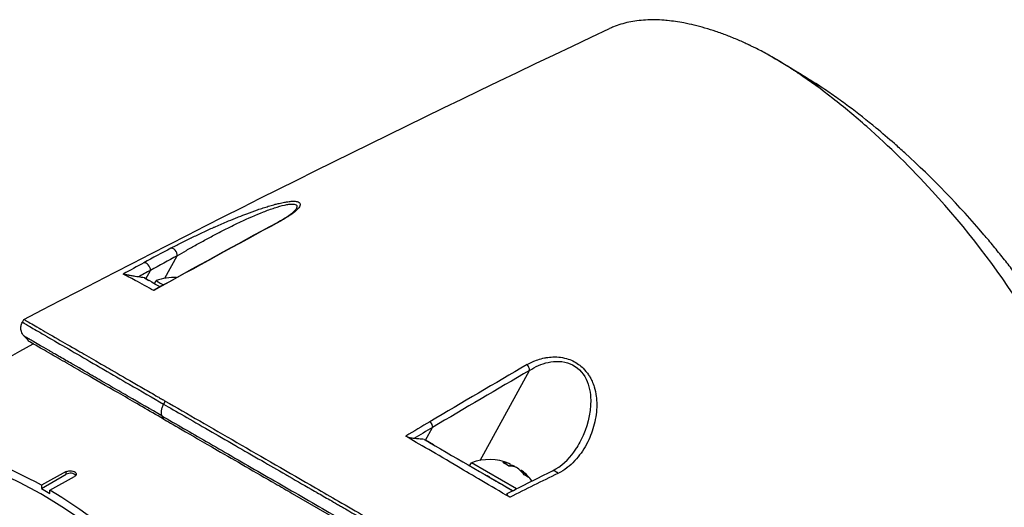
# Model space of a CAD drawing. Header units: millimetres. Extents: x 0 to 4378, y 0 to 2376.
# Tile 320 of 324: x 2589 to 2673, y 1942 to 1984. Entities that reach past the tile are written whole.
import ezdxf

# ---------------------------------------------------------------- set-up
doc = ezdxf.new("R2010")
doc.units = ezdxf.units.MM
doc.header["$LTSCALE"] = 0.2
doc.layers.add('01_Object Line', color=4, linetype='Continuous')

# ---------------------------------------------------------------- blocks, each defined once
blk = doc.blocks.new('A$C7c2cc22e_1')
for p, q in [((102.235, 933.529), (102.235, 933.529)), ((91.054, 927.633), (92.104, 929.544)), ((89.428, 927.594), (89.821, 928.309)), ((89.3, 927.669), (89.69, 927.443)), ((90.157, 927.176), (90.306, 927.434)), ((90.174, 926.626), (90.174, 926.626)), ((90.65, 926.889), (90.65, 926.889)), ((78.909, 923.898), (79.039, 924.124)), ((78.905, 923.9), (78.905, 923.9)), ((80.008, 922.151), (80.009, 922.151)), ((117.924, 912.119), (122.132, 919.782)), ((125.691, 920.304), (125.69, 920.304)), ((91.08, 917.172), (90.933, 916.919)), ((113.263, 913.833), (113.858, 914.917)), ((113.139, 913.904), (113.263, 913.833)), ((113.947, 913.437), (113.263, 913.833)), ((117.026, 911.662), (117.176, 911.921)), ((121.026, 909.698), (117.176, 911.921)), ((120.409, 911.632), (120.512, 911.809)), ((120.857, 911.57), (120.874, 911.6)), ((82.646, 911.156), (80.525, 909.994)), ((80.525, 909.712), (82.646, 910.937)), ((81.232, 909.586), (83.353, 910.748)), ((82.646, 910.937), (82.646, 911.156)), ((120.705, 909.537), (118.107, 911.037)), ((118.714, 910.685), (118.715, 910.686)), ((118.714, 910.685), (118.714, 910.685)), ((121.351, 911.242), (121.387, 911.304)), ((124.101, 911.241), (124.101, 911.241)), ((80.525, 909.994), (80.525, 909.712)), ((80.525, 909.712), (81.232, 909.304)), ((81.232, 909.304), (81.232, 909.586))]:
    blk.add_line(p, q)
for centre, start, end in [((91.834, 923.181), 87.31196, 109.76118), ((91.834, 923.181), 86.57303, 86.57396), ((118.704, 907.668), 67.98555, 109.76073), ((118.704, 907.668), 36.52422, 52.01445)]:
    blk.add_arc(centre, 4.52, start, end)
for centre, major_axis, ratio, start_param, end_param in [((133.08, 906.746), (-1.496, 41.655), 0.767694, 5.786682, 5.852422), ((66.368, 163.644), (435.313, 800.982), 0.572302, 0.719728, 0.72334), ((91.744, 929.737), (-0.237, 0.44), 0.615624, 3.963437, 6.144097), ((72.344, 153.682), (434.089, 810.828), 0.577163, 0.716886, 0.720464), ((65.959, 147.163), (444.564, 818.233), 0.57237, 0.723269, 0.725998), ((72.036, 140.179), (441.655, 824.96), 0.577163, 0.720458, 0.722055), ((89.461, 928.501), (-0.239, 0.439), 0.6137, 3.961397, 6.133418), ((93.294, 925.709), (-2.988, 1.725), 0.000011, 6.283177, 6.938609), ((93.144, 925.449), (2.988, -1.725), 0.000011, 3.723713, 3.723726), ((93.294, 925.709), (2.988, -1.725), 0.000011, 3.813039, 3.813052), ((132.997, -284.581), (678.522, 1280.583), 0.58036, 0.750947, 0.759176), ((127.981, -285.399), (685.926, 1281.23), 0.577163, 0.753645, 0.761848), ((80.525, 877.379), (19.5, -33.775), 0.57735, 0, 3.141593), ((77.343, 875.542), (19.5, -33.775), 0.57735, 0, 3.141593), ((132.983, -290.741), (682.157, 1287.152), 0.580301, 0.759225, 0.761263), ((128.043, -291.078), (689.171, 1287.289), 0.577163, 0.761844, 0.763406), ((118.575, 910.767), (-32.305, 18.651), 0.000022, 1.401729, 1.636771), ((76.282, 874.929), (19.5, -33.775), 0.57735, 6.276472, 9.431491), ((118.448, 907.816), (2.252, 3.901), 0.57735, 0.080554, 0.3277), ((117.979, 908.086), (2.14, 3.707), 0.816497, 6.1984, 6.367971), ((118.96, 907.52), (2.252, 3.901), 0.57735, 0.080554, 0.3277), ((118.523, 907.772), (2.252, 3.901), 0.816497, 0.080554, 0.114044), ((118.885, 907.563), (2.252, 3.901), 0.816497, 0.080554, 0.195507), ((118.448, 907.816), (2.252, 3.901), 0.57735, 6.169141, 6.202632), ((118.523, 907.772), (2.252, 3.901), 0.816497, 5.955485, 6.202632), ((111.779, 895.424), (17.875, -30.96), 0.57735, 1.774055, 1.774076), ((83, 910.733), (0.5, 0), 0.57735, 0.381749, 2.356194), ((120.013, 909.935), (-2.208, 1.275), 0.000022, 5.341257, 5.447657), ((120.013, 909.935), (-2.208, 1.275), 0.000022, 0.859657, 1.889101), ((83.013, 137.172), (-485.437, -793.309), 0.582463, 3.889647, 3.895732), ((118.885, 907.563), (2.252, 3.901), 0.816497, 5.955485, 6.202632), ((119.729, 907.076), (2.14, 3.707), 0.57735, 6.1984, 6.367971)]:
    blk.add_ellipse(centre, major_axis=major_axis, ratio=ratio, start_param=start_param, end_param=end_param)
for points, knots in [([(140.834, 947.514), (140.532, 947.657), (140.234, 947.792), (139.939, 947.919), (139.611, 948.06), (139.287, 948.192), (138.966, 948.315), (138.645, 948.439), (138.328, 948.553), (138.014, 948.659), (137.7, 948.765), (137.389, 948.863), (137.083, 948.952), (136.469, 949.131), (135.871, 949.276), (135.289, 949.386), (134.806, 949.478), (134.334, 949.546), (133.874, 949.591), (133.782, 949.6), (133.69, 949.607), (133.599, 949.614), (133.053, 949.656), (132.529, 949.663), (132.027, 949.636), (131.523, 949.608), (131.041, 949.546), (130.583, 949.449), (130.125, 949.352), (129.69, 949.22), (129.28, 949.052), (129.167, 949.007), (129.057, 948.958), (128.949, 948.907)], [0, 0, 0, 0, 0.0296065, 0.0296065, 0.0296065, 0.0625552, 0.0625552, 0.0625552, 0.0956223, 0.0956223, 0.0956223, 0.1287583, 0.1287583, 0.1287583, 0.1950345, 0.1950345, 0.1950345, 0.25, 0.25, 0.25, 0.2609996, 0.2609996, 0.2609996, 0.3271356, 0.3271356, 0.3271356, 0.3936018, 0.3936018, 0.3936018, 0.4600955, 0.4600955, 0.4600955, 0.4782522, 0.4782522, 0.4782522, 0.4782522]), ([(145.074, 945.075), (145.055, 945.088), (145.032, 945.103), (144.984, 945.135), (144.961, 945.151), (144.894, 945.196), (144.849, 945.225), (144.713, 945.315), (144.623, 945.374), (144.354, 945.549), (144.174, 945.663), (143.637, 945.999), (143.281, 946.214), (142.572, 946.622), (142.22, 946.815), (141.697, 947.088), (141.523, 947.177), (141.264, 947.306), (141.177, 947.349), (141.048, 947.412), (141.005, 947.432), (140.941, 947.463), (140.919, 947.474), (140.873, 947.496), (140.851, 947.506), (140.834, 947.514)], [0.000006, 0.000006, 0.000006, 0.000006, 0.0077656, 0.0077656, 0.0144608, 0.0144608, 0.0278513, 0.0278513, 0.0546324, 0.0546324, 0.1081958, 0.1081958, 0.2151263, 0.2151263, 0.321952, 0.321952, 0.3753541, 0.3753541, 0.4020519, 0.4020519, 0.4154008, 0.4154008, 0.4220656, 0.4220656, 0.4297877, 0.4297877, 0.4297877, 0.4297877]), ([(170.48, 900.155), (170.481, 900.158), (170.482, 900.161), (170.535, 900.286), (170.584, 900.41), (170.678, 900.663), (170.727, 900.803), (170.837, 901.134), (170.898, 901.336), (170.972, 901.609), (170.99, 901.68), (171.073, 902.012), (171.132, 902.288), (171.263, 903.024), (171.322, 903.497), (171.517, 906.142), (171.274, 909.07), (169.968, 913.168), (169.903, 913.369), (169.762, 913.784), (169.69, 913.992), (169.545, 914.398), (169.471, 914.599), (169.093, 915.606), (168.759, 916.421), (168.209, 917.665), (168.017, 918.084), (167.006, 920.21), (166.065, 921.948), (164.748, 924.124), (164.481, 924.554), (161.975, 928.485), (159.339, 931.903), (154.657, 937.025), (152.778, 938.872), (149.903, 941.41), (148.94, 942.212), (147.015, 943.716), (146.037, 944.429), (145.074, 945.075)], [0.717541, 0.717541, 0.717541, 0.717541, 0.718212, 0.718212, 0.74576, 0.74576, 0.776284, 0.776284, 0.820204, 0.820204, 0.834927, 0.834927, 0.896521, 0.896521, 0.995652, 0.995652, 1.428405, 1.428405, 1.450296, 1.450296, 1.471663, 1.471663, 1.492327, 1.492327, 1.574835, 1.574835, 1.616316, 1.616316, 1.784634, 1.784634, 1.826029, 1.826029, 2.164003, 2.164003, 2.373598, 2.373598, 2.479923, 2.479923, 2.586935, 2.586935, 2.586935, 2.586935]), ([(171.447, 910.797), (171.446, 910.93), (171.441, 911.064), (171.426, 911.367), (171.414, 911.537), (171.391, 911.792), (171.382, 911.88), (171.324, 912.395), (171.252, 912.838), (171.111, 913.533), (171.055, 913.785), (170.922, 914.317), (170.846, 914.595), (170.676, 915.166), (170.582, 915.461), (170.374, 916.065), (170.261, 916.372), (170.022, 916.989), (169.895, 917.3), (169.212, 918.898), (168.545, 920.231), (167.588, 921.924), (167.398, 922.252), (166.793, 923.266), (166.36, 923.957), (165.444, 925.351), (164.961, 926.054), (164.209, 927.103), (163.955, 927.449), (163.439, 928.139), (163.178, 928.482), (162.649, 929.163), (162.378, 929.506), (161.827, 930.188), (161.54, 930.537), (161.129, 931.028), (160.996, 931.186), (158.764, 933.808), (156.478, 936.167), (153.822, 938.578), (153.526, 938.842), (152.711, 939.558), (152.189, 940.002), (150.888, 941.077), (150.106, 941.693), (148.935, 942.568), (148.545, 942.851), (147.769, 943.398), (147.383, 943.663), (146.998, 943.918)], [1.308609, 1.308609, 1.308609, 1.308609, 1.384705, 1.384705, 1.477831, 1.477831, 1.526561, 1.526561, 1.759973, 1.759973, 1.890971, 1.890971, 2.029156, 2.029156, 2.171186, 2.171186, 2.316283, 2.316283, 2.460898, 2.460898, 3.049329, 3.049329, 3.189055, 3.189055, 3.478614, 3.478614, 3.769885, 3.769885, 3.913253, 3.913253, 4.056001, 4.056001, 4.19686, 4.19686, 4.341119, 4.341119, 4.411312, 4.411312, 5.498875, 5.498875, 5.634552, 5.634552, 5.872375, 5.872375, 6.229939, 6.229939, 6.408513, 6.408513, 6.587137, 6.587137, 6.587137, 6.587137]), ([(91.546, 930.193), (91.8, 930.33), (92.086, 930.478), (92.383, 930.629), (92.687, 930.782), (93.001, 930.937), (93.298, 931.08), (93.31, 931.086), (93.322, 931.092), (93.334, 931.097), (93.634, 931.242), (93.951, 931.392), (94.268, 931.539), (94.58, 931.684), (94.895, 931.827), (95.204, 931.964), (95.224, 931.973), (95.245, 931.983), (95.266, 931.992), (95.611, 932.145), (95.945, 932.29), (96.29, 932.436), (96.542, 932.543), (96.8, 932.65), (97.07, 932.759), (97.16, 932.795), (97.249, 932.831), (97.338, 932.867), (97.574, 932.96), (97.805, 933.05), (98.032, 933.136), (98.343, 933.254), (98.613, 933.352), (98.938, 933.465), (99.114, 933.525), (99.274, 933.579), (99.438, 933.632), (99.576, 933.677), (99.715, 933.721), (99.866, 933.767), (100.03, 933.816), (100.188, 933.862), (100.34, 933.903), (100.383, 933.915), (100.423, 933.926), (100.462, 933.936), (100.563, 933.963), (100.66, 933.987), (100.778, 934.015), (100.942, 934.054), (101.095, 934.086), (101.239, 934.112), (101.299, 934.123), (101.353, 934.133), (101.406, 934.141), (101.48, 934.153), (101.554, 934.163), (101.641, 934.173), (101.703, 934.18), (101.761, 934.185), (101.816, 934.189), (101.945, 934.198), (102.055, 934.198), (102.157, 934.19), (102.22, 934.185), (102.28, 934.177), (102.335, 934.163), (102.362, 934.156), (102.387, 934.148), (102.41, 934.14), (102.476, 934.115), (102.525, 934.081), (102.555, 934.039), (102.585, 933.997), (102.595, 933.947), (102.587, 933.893), (102.587, 933.889), (102.586, 933.886), (102.586, 933.882), (102.577, 933.833), (102.552, 933.775), (102.513, 933.713), (102.449, 933.611), (102.348, 933.502), (102.242, 933.404), (102.206, 933.371), (102.167, 933.337), (102.124, 933.301), (101.966, 933.169), (101.765, 933.026), (101.569, 932.899), (101.55, 932.886), (101.53, 932.874), (101.509, 932.861), (101.452, 932.824), (101.391, 932.787), (101.331, 932.75), (101.276, 932.717), (101.221, 932.684), (101.169, 932.654), (101.16, 932.649), (101.151, 932.644), (101.143, 932.639), (101.022, 932.569), (100.903, 932.504), (100.742, 932.417)], [0, 0, 0, 0, 0.06061, 0.06061, 0.06061, 0.122541, 0.122541, 0.122541, 0.125, 0.125, 0.125, 0.18804, 0.18804, 0.18804, 0.25, 0.25, 0.25, 0.254168, 0.254168, 0.254168, 0.323919, 0.323919, 0.323919, 0.375, 0.375, 0.375, 0.39207, 0.39207, 0.39207, 0.4375, 0.4375, 0.4375, 0.5, 0.5, 0.5, 0.533908, 0.533908, 0.533908, 0.5625, 0.5625, 0.5625, 0.59375, 0.59375, 0.59375, 0.602455, 0.602455, 0.602455, 0.625, 0.625, 0.625, 0.65625, 0.65625, 0.65625, 0.669312, 0.669312, 0.669312, 0.6875, 0.6875, 0.6875, 0.700546, 0.700546, 0.700546, 0.731289, 0.731289, 0.731289, 0.75, 0.75, 0.75, 0.759109, 0.759109, 0.759109, 0.785061, 0.785061, 0.785061, 0.81088, 0.81088, 0.81088, 0.8125, 0.8125, 0.8125, 0.835978, 0.835978, 0.835978, 0.875, 0.875, 0.875, 0.888263, 0.888263, 0.888263, 0.9375, 0.9375, 0.9375, 0.942362, 0.942362, 0.942362, 0.956225, 0.956225, 0.956225, 0.96875, 0.96875, 0.96875, 0.970886, 0.970886, 0.970886, 1, 1, 1, 1]), ([(92.104, 929.544), (92.35, 929.696), (92.612, 929.852), (92.886, 930.011), (93.16, 930.171), (93.445, 930.333), (93.739, 930.498), (94.034, 930.663), (94.337, 930.829), (94.643, 930.993), (94.948, 931.158), (95.258, 931.321), (95.571, 931.483), (95.885, 931.646), (96.202, 931.807), (96.523, 931.967), (96.845, 932.126), (97.172, 932.285), (97.498, 932.437), (98.149, 932.742), (98.797, 933.03), (99.444, 933.285), (99.767, 933.412), (100.083, 933.528), (100.389, 933.629), (100.695, 933.73), (100.99, 933.817), (101.254, 933.875), (101.387, 933.904), (101.513, 933.927), (101.628, 933.941), (101.744, 933.956), (101.847, 933.962), (101.937, 933.959), (102.028, 933.956), (102.105, 933.944), (102.163, 933.922), (102.222, 933.901), (102.263, 933.87), (102.287, 933.831), (102.311, 933.792), (102.316, 933.745), (102.305, 933.691), (102.295, 933.642), (102.271, 933.588), (102.235, 933.529)], [0, 0, 0, 0, 0.0645641, 0.0645641, 0.0645641, 0.1291281, 0.1291281, 0.1291281, 0.1936922, 0.1936922, 0.1936922, 0.2582563, 0.2582563, 0.2582563, 0.3228204, 0.3228204, 0.3228204, 0.3873844, 0.3873844, 0.3873844, 0.5165126, 0.5165126, 0.5165126, 0.5810767, 0.5810767, 0.5810767, 0.6456407, 0.6456407, 0.6456407, 0.6779228, 0.6779228, 0.6779228, 0.7102048, 0.7102048, 0.7102048, 0.7424869, 0.7424869, 0.7424869, 0.7747689, 0.7747689, 0.7747689, 0.8070509, 0.8070509, 0.8070509, 0.8367147, 0.8367147, 0.8367147, 0.8367147]), ([(100.636, 932.397), (101.005, 932.597), (101.349, 932.798), (101.779, 933.096), (101.913, 933.2), (102.131, 933.394), (102.212, 933.491), (102.235, 933.529)], [0, 0, 0, 0, 0.1540517, 0.1540517, 0.2386667, 0.2386667, 0.329116, 0.329116, 0.329116, 0.329116]), ([(88.784, 927.743), (88.712, 927.753), (88.618, 927.768), (88.41, 927.803), (88.293, 927.823), (88.076, 927.864), (87.988, 927.881), (87.843, 927.911), (87.784, 927.924), (87.692, 927.945), (87.654, 927.954), (87.591, 927.97), (87.566, 927.976), (87.535, 927.985), (87.526, 927.988), (87.511, 927.993), (87.506, 927.996), (87.503, 927.997)], [0.000232, 0.000232, 0.000232, 0.000232, 0.0359808, 0.0359808, 0.0704873, 0.0704873, 0.0988763, 0.0988763, 0.1227668, 0.1227668, 0.1415958, 0.1415958, 0.1576899, 0.1576899, 0.1672569, 0.1672569, 0.176809, 0.176809, 0.176809, 0.176809]), ([(90.101, 926.585), (89.623, 926.84), (89.037, 927.172), (88.163, 927.647), (87.769, 927.844), (87.503, 927.997)], [0.0000029, 0.0000029, 0.0000029, 0.0000029, 0.3832328, 0.3832328, 0.6375563, 0.6375563, 0.6375563, 0.6375563]), ([(89.299, 927.667), (89.213, 927.679), (89.127, 927.692), (88.955, 927.717), (88.869, 927.73), (88.784, 927.743)], [-0.08689932, -0.08689932, -0.08689932, -0.08689932, -0.04352603, -0.04352603, -0.00023242, -0.00023242, -0.00023242, -0.00023242]), ([(90.618, 926.907), (90.608, 926.913), (90.599, 926.919), (90.589, 926.924), (90.358, 927.059), (90.157, 927.177), (89.975, 927.281), (89.97, 927.284), (89.965, 927.287), (89.96, 927.29), (89.674, 927.454), (89.453, 927.574), (89.299, 927.667)], [0.2376651, 0.2376651, 0.2376651, 0.2376651, 0.2496691, 0.2496691, 0.2496691, 0.5366951, 0.5366951, 0.5366951, 0.5448948, 0.5448948, 0.5448948, 1, 1, 1, 1]), ([(90.101, 926.585), (90.09, 926.591), (90.084, 926.596), (90.079, 926.605), (90.081, 926.609), (90.086, 926.613), (90.086, 926.613), (90.087, 926.614)], [0, 0, 0, 0, 0.00895126, 0.00895126, 0.01944765, 0.01944765, 0.0212621, 0.0212621, 0.0212621, 0.0212621]), ([(79.039, 924.124), (79.039, 924.124), (79.041, 924.123), (79.061, 924.112), (79.129, 924.072), (79.36, 923.939), (79.51, 923.852), (79.876, 923.641), (80.082, 923.522), (80.749, 923.137), (81.285, 922.828), (82.435, 922.164), (82.994, 921.841), (84.097, 921.204), (84.609, 920.909), (85.569, 920.354), (86.003, 920.104), (87.14, 919.447), (87.868, 919.027), (89.026, 918.358), (89.423, 918.129), (90.033, 917.777), (90.239, 917.658), (90.552, 917.477), (90.656, 917.417), (90.815, 917.326), (90.867, 917.295), (90.947, 917.249), (90.973, 917.234), (91.027, 917.203), (91.053, 917.188), (91.08, 917.172)], [-3.482214, -3.482214, -3.482214, -3.482214, -3.40942, -3.40942, -2.98401, -2.98401, -2.611687, -2.611687, -2.28576, -2.28576, -1.715015, -1.715015, -1.28633, -1.28633, -0.964845, -0.964845, -0.723574, -0.723574, -0.36177, -0.36177, -0.180858, -0.180858, -0.090444, -0.090444, -0.045229, -0.045229, -0.022617, -0.022617, -0.011309, -0.011309, -0.000001, -0.000001, -0.000001, -0.000001]), ([(79.042, 922.717), (79.022, 922.739), (79.001, 922.763), (78.957, 922.822), (78.933, 922.858), (78.874, 922.96), (78.843, 923.03), (78.789, 923.201), (78.773, 923.308), (78.777, 923.516), (78.796, 923.621), (78.849, 923.781), (78.876, 923.841), (78.909, 923.898)], [0, 0, 0, 0, 0.0104508, 0.0104508, 0.023658, 0.023658, 0.0465251, 0.0465251, 0.0780165, 0.0780165, 0.1092773, 0.1092773, 0.1288377, 0.1288377, 0.1288377, 0.1288377]), ([(78.905, 923.9), (78.905, 923.899), (78.941, 923.876), (79.047, 923.813), (79.096, 923.783), (79.161, 923.745), (79.248, 923.694), (79.355, 923.631), (79.494, 923.549), (79.677, 923.442), (79.842, 923.345), (80.043, 923.228), (80.291, 923.084), (80.414, 923.012), (80.549, 922.933), (80.697, 922.847), (80.771, 922.804), (80.849, 922.759), (80.929, 922.712), (81.01, 922.665), (81.103, 922.611), (81.182, 922.565), (81.195, 922.557), (81.209, 922.549), (81.223, 922.541), (82.32, 921.903), (83.728, 921.086), (85.217, 920.224), (85.427, 920.102), (85.639, 919.979), (85.851, 919.856), (86.566, 919.443), (87.29, 919.024), (88.001, 918.612), (89.022, 918.022), (90.024, 917.443), (90.933, 916.919)], [0.5650032, 0.5650032, 0.5650032, 0.5650032, 0.625, 0.625, 0.625, 0.6529348, 0.6529348, 0.6529348, 0.6875, 0.6875, 0.6875, 0.71875, 0.71875, 0.71875, 0.734375, 0.734375, 0.734375, 0.7421875, 0.7421875, 0.7421875, 0.75, 0.75, 0.75, 0.7513839, 0.7513839, 0.7513839, 0.8597114, 0.8597114, 0.8597114, 0.875, 0.875, 0.875, 0.9263298, 0.9263298, 0.9263298, 0.9999663, 0.9999663, 0.9999663, 0.9999663]), ([(90.795, 915.911), (89.844, 916.465), (88.875, 917.019), (87.93, 917.565), (87.902, 917.581), (87.875, 917.596), (87.848, 917.612), (87.362, 917.893), (86.882, 918.171), (86.411, 918.443), (86.176, 918.579), (85.943, 918.713), (85.713, 918.846), (85.598, 918.913), (85.484, 918.978), (85.371, 919.044), (85.317, 919.075), (85.262, 919.107), (85.208, 919.138), (85.206, 919.139), (85.204, 919.141), (85.202, 919.142), (85.146, 919.174), (85.065, 919.221), (85.034, 919.239), (84.531, 919.53), (83.909, 919.89), (83.244, 920.275), (82.911, 920.468), (82.569, 920.666), (82.229, 920.863), (82.059, 920.961), (81.89, 921.059), (81.723, 921.156), (81.639, 921.205), (81.556, 921.253), (81.474, 921.3), (81.433, 921.324), (81.392, 921.348), (81.351, 921.371), (81.335, 921.381), (81.319, 921.39), (81.303, 921.4), (81.299, 921.402), (81.295, 921.404), (81.291, 921.407), (81.27, 921.418), (81.234, 921.44), (81.23, 921.442), (81.124, 921.503), (80.83, 921.674), (80.459, 921.889), (80.274, 921.997), (80.072, 922.114), (79.879, 922.227), (79.782, 922.283), (79.687, 922.338), (79.598, 922.39), (79.554, 922.416), (79.511, 922.441), (79.47, 922.465), (79.449, 922.477), (79.429, 922.489), (79.409, 922.5), (79.4, 922.506), (79.39, 922.511), (79.381, 922.517), (79.377, 922.519), (79.374, 922.521), (79.37, 922.523), (79.369, 922.524), (79.368, 922.525), (79.366, 922.525), (79.361, 922.528), (79.353, 922.533), (79.352, 922.534), (79.236, 922.602), (79.041, 922.716), (79.04, 922.718)], [0.0000259, 0.0000259, 0.0000259, 0.0000259, 0.0607503, 0.0607503, 0.0607503, 0.0625, 0.0625, 0.0625, 0.09375, 0.09375, 0.09375, 0.109375, 0.109375, 0.109375, 0.1171875, 0.1171875, 0.1171875, 0.1209386, 0.1209386, 0.1209386, 0.1210938, 0.1210938, 0.1210938, 0.125, 0.125, 0.125, 0.1875, 0.1875, 0.1875, 0.21875, 0.21875, 0.21875, 0.234375, 0.234375, 0.234375, 0.2421875, 0.2421875, 0.2421875, 0.2460938, 0.2460938, 0.2460938, 0.247666, 0.247666, 0.247666, 0.2480469, 0.2480469, 0.2480469, 0.25, 0.25, 0.25, 0.3125, 0.3125, 0.3125, 0.34375, 0.34375, 0.34375, 0.359375, 0.359375, 0.359375, 0.3671875, 0.3671875, 0.3671875, 0.3710937, 0.3710937, 0.3710937, 0.3730469, 0.3730469, 0.3730469, 0.3737652, 0.3737652, 0.3737652, 0.3740234, 0.3740234, 0.3740234, 0.3751599, 0.3751599, 0.3751599, 0.4660914, 0.4660914, 0.4660914, 0.4660914]), ([(90.946, 915.633), (90.323, 915.993), (89.721, 916.34), (88.564, 917.008), (88.011, 917.327), (86.422, 918.245), (85.47, 918.794), (84.06, 919.609), (83.545, 919.905), (82.814, 920.328), (82.564, 920.472), (82.061, 920.762), (81.814, 920.905), (80.978, 921.388), (80.513, 921.657), (79.981, 921.963), (79.83, 922.051), (79.549, 922.213), (79.465, 922.262), (79.464, 922.262)], [0, 0, 0, 0, 0.264332, 0.264332, 0.528758, 0.528758, 1.056139, 1.056139, 1.406505, 1.406505, 1.606603, 1.606603, 1.835356, 1.835356, 2.445847, 2.445847, 2.794554, 2.794554, 3.318055, 3.318055, 3.318055, 3.318055]), ([(121.918, 920.273), (122.066, 920.36), (122.218, 920.438), (122.372, 920.508), (122.526, 920.578), (122.656, 920.631), (122.843, 920.694), (123.03, 920.757), (123.217, 920.808), (123.404, 920.846), (123.507, 920.867), (123.603, 920.883), (123.703, 920.896), (123.785, 920.907), (123.87, 920.916), (123.967, 920.923), (124.398, 920.953), (124.826, 920.923), (125.279, 920.795), (125.465, 920.743), (125.651, 920.673), (125.826, 920.589), (126.191, 920.413), (126.465, 920.198), (126.697, 919.969), (126.864, 919.805), (127.031, 919.603), (127.16, 919.411), (127.185, 919.375), (127.207, 919.339), (127.228, 919.307), (127.283, 919.219), (127.334, 919.127), (127.382, 919.033), (127.408, 918.98), (127.434, 918.926), (127.458, 918.872), (127.526, 918.72), (127.596, 918.532), (127.638, 918.397), (127.722, 918.127), (127.782, 917.846), (127.818, 917.553), (127.836, 917.405), (127.849, 917.241), (127.855, 917.082), (127.86, 916.927), (127.859, 916.775), (127.855, 916.642), (127.835, 916.101), (127.743, 915.536), (127.593, 914.999), (127.447, 914.479), (127.26, 914.004), (126.999, 913.513), (126.99, 913.497), (126.981, 913.481), (126.973, 913.465), (126.835, 913.211), (126.685, 912.97), (126.523, 912.742), (126.361, 912.515), (126.207, 912.323), (125.999, 912.1), (125.989, 912.089), (125.979, 912.079), (125.97, 912.069), (125.772, 911.86), (125.582, 911.684), (125.344, 911.502), (125.331, 911.493), (125.319, 911.483), (125.306, 911.474), (125.072, 911.298), (124.868, 911.172), (124.537, 911.008)], [0, 0, 0, 0, 0.03125, 0.03125, 0.03125, 0.0625, 0.0625, 0.0625, 0.09375, 0.09375, 0.09375, 0.110985, 0.110985, 0.110985, 0.125, 0.125, 0.125, 0.1875, 0.1875, 0.1875, 0.213151, 0.213151, 0.213151, 0.266654, 0.266654, 0.266654, 0.305187, 0.305187, 0.305187, 0.3125, 0.3125, 0.3125, 0.332554, 0.332554, 0.332554, 0.34375, 0.34375, 0.34375, 0.375, 0.375, 0.375, 0.4375, 0.4375, 0.4375, 0.469225, 0.469225, 0.469225, 0.5, 0.5, 0.5, 0.625, 0.625, 0.625, 0.746043, 0.746043, 0.746043, 0.75, 0.75, 0.75, 0.8125, 0.8125, 0.8125, 0.875, 0.875, 0.875, 0.877935, 0.877935, 0.877935, 0.9375, 0.9375, 0.9375, 0.940676, 0.940676, 0.940676, 1, 1, 1, 1]), ([(122.132, 919.782), (122.61, 920.097), (123.135, 920.341), (124.324, 920.598), (124.984, 920.595), (126.186, 920.106), (126.673, 919.611), (127.229, 918.485), (127.337, 917.864), (127.36, 916.057), (127.029, 914.888), (126.403, 913.627), (126.287, 913.414), (126.162, 913.208)], [0, 0, 0, 0, 0.125, 0.125, 0.25, 0.25, 0.375, 0.375, 0.5, 0.5, 0.75, 0.75, 0.8020316, 0.8020316, 0.8020316, 0.8020316]), ([(90.935, 916.918), (90.911, 916.876), (90.888, 916.833), (90.867, 916.788), (90.846, 916.743), (90.827, 916.696), (90.81, 916.649), (90.793, 916.602), (90.778, 916.555), (90.766, 916.507), (90.754, 916.46), (90.744, 916.412), (90.738, 916.366), (90.732, 916.32), (90.728, 916.275), (90.728, 916.232), (90.728, 916.189), (90.73, 916.148), (90.736, 916.109), (90.741, 916.071), (90.749, 916.034), (90.759, 916.001), (90.769, 915.968), (90.781, 915.937), (90.796, 915.91)], [0, 0, 0, 0, 0.125, 0.125, 0.125, 0.25, 0.25, 0.25, 0.375, 0.375, 0.375, 0.5, 0.5, 0.5, 0.625, 0.625, 0.625, 0.75, 0.75, 0.75, 0.875, 0.875, 0.875, 1, 1, 1, 1]), ([(90.935, 916.918), (91.985, 916.311), (93.265, 915.573), (94.807, 914.684), (95.492, 914.289), (96.229, 913.864), (97.017, 913.41), (97.034, 913.4), (97.05, 913.391), (97.067, 913.381), (97.77, 912.976), (98.515, 912.547), (99.301, 912.094), (99.96, 911.715), (100.647, 911.319), (101.361, 910.907), (101.453, 910.854), (101.546, 910.801), (101.638, 910.747), (102.337, 910.345), (103.06, 909.928), (103.808, 909.498), (103.876, 909.459), (103.943, 909.42), (104.011, 909.381), (104.369, 909.174), (104.733, 908.965), (105.103, 908.752), (105.322, 908.626), (105.543, 908.498), (105.766, 908.37), (105.878, 908.306), (105.99, 908.241), (106.102, 908.176), (106.204, 908.118), (106.283, 908.073), (106.401, 908.005), (106.414, 907.997), (106.427, 907.99), (106.441, 907.982), (107.932, 907.123), (109.327, 906.32), (110.618, 905.576), (111.452, 905.096), (112.243, 904.641), (112.99, 904.21), (113.839, 903.721), (114.632, 903.265), (115.37, 902.84), (116.023, 902.464), (116.633, 902.113), (117.2, 901.786), (118.283, 901.163), (119.211, 900.628), (119.992, 900.179), (120.165, 900.079), (120.331, 899.983), (120.49, 899.892), (120.927, 899.64), (121.311, 899.419), (121.642, 899.229), (121.807, 899.133), (121.959, 899.046), (122.098, 898.966), (122.142, 898.94), (122.185, 898.916), (122.226, 898.892), (122.25, 898.878), (122.274, 898.864), (122.297, 898.851), (122.329, 898.833), (122.359, 898.815), (122.389, 898.798), (122.404, 898.789), (122.419, 898.781), (122.434, 898.772), (122.438, 898.77), (122.44, 898.769), (122.441, 898.768), (122.443, 898.767), (122.444, 898.767), (122.447, 898.765), (122.452, 898.762), (122.46, 898.757), (122.477, 898.748), (122.968, 898.465), (123.453, 898.186), (123.932, 897.91), (125.403, 897.062), (126.82, 896.246), (128.183, 895.462), (129.587, 894.653), (130.934, 893.877), (132.224, 893.134), (133.557, 892.366), (134.829, 891.634), (136.043, 890.934), (136.446, 890.702), (136.842, 890.474), (137.232, 890.25), (137.445, 890.127), (137.657, 890.005), (137.866, 889.884), (138.47, 889.537), (139.057, 889.198), (139.63, 888.868), (140.809, 888.189), (141.923, 887.547), (142.977, 886.941), (143.519, 886.628), (144.046, 886.325), (144.556, 886.031), (145.078, 885.73), (145.583, 885.439), (146.072, 885.157), (146.629, 884.837), (147.164, 884.528), (147.68, 884.231)], [0.0000003, 0.0000003, 0.0000003, 0.0000003, 0.0859853, 0.0859853, 0.0859853, 0.1241981, 0.1241981, 0.1241981, 0.125, 0.125, 0.125, 0.1589987, 0.1589987, 0.1589987, 0.1875, 0.1875, 0.1875, 0.1911709, 0.1911709, 0.1911709, 0.21875, 0.21875, 0.21875, 0.2212271, 0.2212271, 0.2212271, 0.234375, 0.234375, 0.234375, 0.2421875, 0.2421875, 0.2421875, 0.2460938, 0.2460938, 0.2460938, 0.2496161, 0.2496161, 0.2496161, 0.25, 0.25, 0.25, 0.2912742, 0.2912742, 0.2912742, 0.3179228, 0.3179228, 0.3179228, 0.3481944, 0.3481944, 0.3481944, 0.375, 0.375, 0.375, 0.4261619, 0.4261619, 0.4261619, 0.4375, 0.4375, 0.4375, 0.46875, 0.46875, 0.46875, 0.484375, 0.484375, 0.484375, 0.4893023, 0.4893023, 0.4893023, 0.4921875, 0.4921875, 0.4921875, 0.4960938, 0.4960938, 0.4960938, 0.4980469, 0.4980469, 0.4980469, 0.4986572, 0.4986572, 0.4986572, 0.4992676, 0.4992676, 0.4992676, 0.5, 0.5, 0.5, 0.5215625, 0.5215625, 0.5215625, 0.5877727, 0.5877727, 0.5877727, 0.656049, 0.656049, 0.656049, 0.7265974, 0.7265974, 0.7265974, 0.75, 0.75, 0.75, 0.7627993, 0.7627993, 0.7627993, 0.7996666, 0.7996666, 0.7996666, 0.8755356, 0.8755356, 0.8755356, 0.9146293, 0.9146293, 0.9146293, 0.9545641, 0.9545641, 0.9545641, 1, 1, 1, 1]), ([(91.08, 917.172), (92.018, 916.631), (93.002, 916.063), (95.043, 914.885), (96.096, 914.276), (99.341, 912.403), (101.593, 911.103), (104.539, 909.402), (105.195, 909.023), (106.601, 908.211), (107.352, 907.778), (110.104, 906.189), (112.097, 905.038), (114.584, 903.603), (115.102, 903.303), (116.807, 902.319), (117.98, 901.642), (120.38, 900.256), (121.605, 899.549), (123.431, 898.495), (124.049, 898.138), (125.295, 897.419), (125.923, 897.056), (127.189, 896.325), (127.826, 895.957), (129.798, 894.819), (131.106, 894.064), (133.04, 892.947), (133.695, 892.569), (135.011, 891.81), (135.671, 891.428), (136.997, 890.663), (137.662, 890.279), (138.647, 889.71), (138.977, 889.52), (139.985, 888.938), (140.652, 888.552), (142.723, 887.357), (144.075, 886.576), (145.671, 885.655), (145.98, 885.477), (146.691, 885.066), (147.091, 884.835), (147.741, 884.46), (147.976, 884.325), (148.284, 884.146), (148.329, 884.121), (148.427, 884.064), (148.478, 884.034), (148.708, 883.902), (148.845, 883.822), (149.095, 883.678), (149.163, 883.639), (149.365, 883.522), (149.469, 883.462), (149.688, 883.336), (149.796, 883.274), (149.973, 883.171), (150.044, 883.13), (150.176, 883.054), (150.233, 883.021), (150.37, 882.942), (150.443, 882.9), (150.579, 882.821), (150.641, 882.786), (151.568, 882.251), (152.389, 881.777), (153.66, 881.043), (154.138, 880.767), (155.034, 880.25), (155.454, 880.007), (156.05, 879.663), (156.239, 879.554), (156.795, 879.233), (157.149, 879.029), (158.742, 878.109), (159.736, 877.535), (160.456, 877.12), (160.492, 877.099), (160.561, 877.059), (160.595, 877.039), (160.66, 877.002), (160.692, 876.983), (160.748, 876.951), (160.772, 876.937), (160.915, 876.855), (161.018, 876.795), (161.132, 876.729), (161.156, 876.716), (161.198, 876.691), (161.217, 876.68), (161.252, 876.66), (161.27, 876.65), (161.306, 876.629), (161.325, 876.618), (161.358, 876.599), (161.372, 876.591), (161.4, 876.575), (161.412, 876.568), (161.426, 876.559), (161.431, 876.557), (161.44, 876.552), (161.444, 876.549), (161.452, 876.544), (161.455, 876.543), (161.459, 876.541), (161.46, 876.54), (161.46, 876.54)], [-21.001083, -21.001083, -21.001083, -21.001083, -20.328863, -20.328863, -19.655828, -19.655828, -18.308332, -18.308332, -17.924512, -17.924512, -17.485993, -17.485993, -16.316696, -16.316696, -16.006668, -16.006668, -15.296307, -15.296307, -14.534305, -14.534305, -14.139555, -14.139555, -13.730091, -13.730091, -13.30546, -13.30546, -12.401825, -12.401825, -11.929878, -11.929878, -11.437802, -11.437802, -10.9252, -10.9252, -10.663362, -10.663362, -10.117833, -10.117833, -8.934625, -8.934625, -8.645977, -8.645977, -8.260408, -8.260408, -8.006475, -8.006475, -7.961161, -7.961161, -7.91407, -7.91407, -7.778509, -7.778509, -7.724161, -7.724161, -7.666804, -7.666804, -7.602838, -7.602838, -7.565627, -7.565627, -7.532521, -7.532521, -7.488032, -7.488032, -7.450837, -7.450837, -6.924212, -6.924212, -6.587553, -6.587553, -6.265466, -6.265466, -6.109966, -6.109966, -5.79866, -5.79866, -4.627003, -4.627003, -4.564096, -4.564096, -4.501625, -4.501625, -4.439084, -4.439084, -4.389917, -4.389917, -4.135415, -4.135415, -4.06302, -4.06302, -4.00074, -4.00074, -3.938004, -3.938004, -3.858125, -3.858125, -3.782258, -3.782258, -3.697501, -3.697501, -3.658476, -3.658476, -3.601749, -3.601749, -3.53559, -3.53559, -3.48246, -3.48246, -3.48246, -3.48246]), ([(90.796, 915.91), (91.989, 915.221), (93.258, 914.488), (94.582, 913.724), (95.288, 913.317), (96.01, 912.901), (96.744, 912.477), (97.478, 912.054), (98.224, 911.624), (98.979, 911.188), (99.735, 910.753), (100.499, 910.312), (101.269, 909.868), (102.039, 909.424), (102.815, 908.977), (103.594, 908.528), (104.374, 908.078), (105.156, 907.627), (105.939, 907.176), (107.323, 906.378), (108.707, 905.58), (110.082, 904.788), (110.863, 904.338), (111.641, 903.89), (112.414, 903.444), (113.2, 902.991), (113.981, 902.541), (114.756, 902.094), (116.299, 901.205), (117.819, 900.328), (119.31, 899.469), (120.051, 899.041), (120.786, 898.618), (121.513, 898.199), (122.078, 897.873), (122.64, 897.55), (123.196, 897.229), (124.628, 896.403), (126.028, 895.596), (127.393, 894.81), (128.759, 894.022), (130.091, 893.254), (131.386, 892.508), (132.682, 891.761), (133.941, 891.035), (135.162, 890.331), (135.772, 889.979), (136.373, 889.633), (136.965, 889.292), (137.556, 888.951), (138.138, 888.615), (138.71, 888.286), (139.854, 887.626), (140.958, 886.99), (142.021, 886.377), (142.552, 886.071), (143.073, 885.771), (143.584, 885.476), (144.094, 885.182), (144.594, 884.894), (145.084, 884.612), (145.627, 884.298), (146.158, 883.993), (146.675, 883.695)], [0, 0, 0, 0, 0.0671031, 0.0671031, 0.0671031, 0.1029277, 0.1029277, 0.1029277, 0.1387919, 0.1387919, 0.1387919, 0.1747111, 0.1747111, 0.1747111, 0.2106779, 0.2106779, 0.2106779, 0.2467042, 0.2467042, 0.2467042, 0.3103939, 0.3103939, 0.3103939, 0.3465771, 0.3465771, 0.3465771, 0.383319, 0.383319, 0.383319, 0.4564224, 0.4564224, 0.4564224, 0.4927866, 0.4927866, 0.4927866, 0.5210907, 0.5210907, 0.5210907, 0.5939582, 0.5939582, 0.5939582, 0.6669229, 0.6669229, 0.6669229, 0.7399622, 0.7399622, 0.7399622, 0.7765034, 0.7765034, 0.7765034, 0.8130598, 0.8130598, 0.8130598, 0.886194, 0.886194, 0.886194, 0.9227702, 0.9227702, 0.9227702, 0.9593497, 0.9593497, 0.9593497, 1, 1, 1, 1]), ([(90.946, 915.633), (91.471, 915.329), (93.075, 914.404), (97.096, 912.082), (98.748, 911.128), (100.931, 909.868), (101.419, 909.586), (105.831, 907.039), (109.836, 904.726), (114.829, 901.844), (115.925, 901.211), (119.585, 899.098), (122.093, 897.65), (125.786, 895.518), (127.053, 894.787), (129.606, 893.312), (130.892, 892.57), (133.498, 891.066), (134.813, 890.306), (137.465, 888.775), (138.795, 888.008), (140.731, 886.89), (141.377, 886.517), (143.067, 885.541), (144.083, 884.955), (145.288, 884.259), (145.527, 884.121), (145.912, 883.898), (146.054, 883.816), (146.346, 883.648), (146.458, 883.583), (146.699, 883.444), (146.827, 883.371), (147.064, 883.233), (147.175, 883.17), (147.484, 882.991), (147.683, 882.876), (147.938, 882.729), (147.993, 882.697), (148.114, 882.628), (148.177, 882.591), (148.396, 882.465), (148.503, 882.403), (148.92, 882.162), (149.2, 882.001), (150.584, 881.202), (151.625, 880.6), (153.025, 879.792), (153.451, 879.546), (154.643, 878.858), (155.36, 878.444), (156.592, 877.733), (157.119, 877.428), (157.789, 877.042), (157.986, 876.928), (158.522, 876.619), (158.819, 876.447), (159.27, 876.187), (159.433, 876.093), (159.631, 875.978), (159.675, 875.953), (159.658, 875.963), (159.64, 875.973), (159.581, 876.007), (159.542, 876.03), (159.431, 876.094), (159.356, 876.137), (159.264, 876.19)], [-15.738203, -15.738203, -15.738203, -15.738203, -14.793481, -14.793481, -14.173934, -14.173934, -13.996984, -13.996984, -12.579476, -12.579476, -12.176243, -12.176243, -11.215253, -11.215253, -10.695697, -10.695697, -10.142358, -10.142358, -9.539575, -9.539575, -8.883963, -8.883963, -8.543526, -8.543526, -7.972636, -7.972636, -7.829924, -7.829924, -7.73886, -7.73886, -7.680875, -7.680875, -7.616244, -7.616244, -7.560081, -7.560081, -7.459116, -7.459116, -7.430908, -7.430908, -7.397967, -7.397967, -7.318024, -7.318024, -7.146824, -7.146824, -6.455961, -6.455961, -6.135134, -6.135134, -5.518203, -5.518203, -4.951279, -4.951279, -4.691225, -4.691225, -4.182012, -4.182012, -3.710062, -3.710062, -3.272291, -3.272291, -3.069642, -3.069642, -2.879581, -2.879581, -2.656561, -2.656561, -2.656561, -2.656561]), ([(112.275, 913.977), (112.175, 913.986), (112.068, 914.005), (111.889, 914.053), (111.817, 914.077), (111.72, 914.116), (111.688, 914.13), (111.63, 914.158), (111.603, 914.173), (111.577, 914.188)], [0, 0, 0, 0, 0.049407, 0.049407, 0.0845377, 0.0845377, 0.1006426, 0.1006426, 0.1144911, 0.1144911, 0.1144911, 0.1144911]), ([(120.466, 908.971), (118.775, 909.947), (117.237, 910.865), (114.219, 912.637), (112.668, 913.538), (111.577, 914.188)], [0.000003, 0.000003, 0.000003, 0.000003, 0.596138, 0.596138, 1.498187, 1.498187, 1.498187, 1.498187]), ([(113.139, 913.904), (112.995, 913.916), (112.851, 913.928), (112.563, 913.953), (112.419, 913.965), (112.275, 913.977)], [-0.1420846, -0.1420846, -0.1420846, -0.1420846, -0.071052, -0.071052, 0, 0, 0, 0]), ([(80.525, 909.994), (77.779, 911.539), (75.053, 912.605), (69.996, 913.671), (67.684, 913.734), (64.115, 913.091), (62.766, 912.627), (60.361, 911.348), (59.299, 910.558), (58.349, 909.609)], [0.000001, 0.000001, 0.000001, 0.000001, 1.164971, 1.164971, 2.245726, 2.245726, 2.976579, 2.976579, 3.662816, 3.662816, 3.662816, 3.662816]), ([(124.101, 911.241), (124.848, 911.613), (125.437, 912.163), (125.986, 912.936), (126.058, 913.045), (126.128, 913.157)], [0, 0, 0, 0, 0.3192859, 0.3192859, 0.3700281, 0.3700281, 0.3700281, 0.3700281]), ([(82.646, 911.156), (82.684, 911.176), (82.726, 911.193), (82.825, 911.22), (82.882, 911.229), (82.993, 911.236), (83.047, 911.234), (83.164, 911.22), (83.226, 911.204), (83.297, 911.176), (83.312, 911.17), (83.331, 911.16), (83.337, 911.157), (83.346, 911.152), (83.35, 911.15), (83.357, 911.146), (83.361, 911.144), (83.369, 911.138), (83.374, 911.135), (83.391, 911.124), (83.403, 911.115), (83.451, 911.075), (83.477, 911.039), (83.501, 910.972), (83.503, 910.941), (83.489, 910.879), (83.472, 910.847), (83.422, 910.792), (83.391, 910.768), (83.353, 910.748)], [-0.1574555, -0.1574555, -0.1574555, -0.1574555, -0.1416612, -0.1416612, -0.1241291, -0.1241291, -0.1081014, -0.1081014, -0.0880942, -0.0880942, -0.0825129, -0.0825129, -0.0802847, -0.0802847, -0.0787284, -0.0787284, -0.077172, -0.077172, -0.074944, -0.074944, -0.0693639, -0.0693639, -0.0493569, -0.0493569, -0.0333294, -0.0333294, -0.0157975, -0.0157975, -0.000001, -0.000001, -0.000001, -0.000001]), ([(124.101, 911.241), (124.124, 911.252), (124.149, 911.258), (124.177, 911.259), (124.306, 911.261), (124.457, 911.131), (124.537, 911.008)], [0.3887261, 0.3887261, 0.3887261, 0.3887261, 0.4975483, 0.4975483, 0.4975483, 1, 1, 1, 1]), ([(108.761, 863.118), (108.579, 867.325), (107.72, 871.848), (104.771, 880.923), (102.738, 885.391), (98.993, 891.709), (97.645, 893.731), (94.074, 898.497), (91.763, 901.103), (86.705, 905.878), (83.978, 907.96), (81.232, 909.586)], [0.000001, 0.000001, 0.000001, 0.000001, 1.509107, 1.509107, 2.980726, 2.980726, 3.709428, 3.709428, 4.786993, 4.786993, 5.948512, 5.948512, 5.948512, 5.948512]), ([(120.466, 908.971), (120.449, 908.981), (120.431, 908.992), (120.398, 909.014), (120.381, 909.026), (120.338, 909.059), (120.314, 909.081), (120.269, 909.126), (120.251, 909.149), (120.223, 909.197), (120.215, 909.222), (120.22, 909.275), (120.238, 909.3), (120.275, 909.32), (120.276, 909.32), (120.277, 909.321)], [0.00000015, 0.00000015, 0.00000015, 0.00000015, 0.00611289, 0.00611289, 0.01218263, 0.01218263, 0.02278958, 0.02278958, 0.03513431, 0.03513431, 0.05083858, 0.05083858, 0.07078886, 0.07078886, 0.07133703, 0.07133703, 0.07133703, 0.07133703])]:
    blk.add_open_spline(points, degree=3, knots=knots)
for points in [[(79.039, 924.124), (95.504, 932.746), (112.106, 940.985), (128.949, 948.907)], [(142.536, 946.639), (143.963, 945.845), (145.377, 944.98), (146.775, 944.065)], [(146.99, 943.924), (146.918, 943.971), (146.847, 944.018), (146.775, 944.065)], [(90.087, 926.614), (93.608, 928.562), (97.127, 930.49), (100.646, 932.397)], [(100.742, 932.417), (97.196, 930.494), (93.649, 928.55), (90.101, 926.585)], [(100.647, 932.397), (100.675, 932.413), (100.708, 932.42), (100.742, 932.417)], [(79.465, 922.262), (79.324, 922.413), (79.183, 922.565), (79.042, 922.717)], [(61.395, 911.897), (67.523, 915.247), (73.671, 918.629), (79.829, 922.051)], [(122.132, 919.782), (122.13, 919.932), (122.037, 920.148), (121.918, 920.273)], [(90.796, 915.91), (90.845, 915.817), (90.896, 915.725), (90.946, 915.633)], [(113.638, 915.411), (113.759, 915.286), (113.855, 915.069), (113.858, 914.917)], [(126.162, 913.208), (126.151, 913.191), (126.14, 913.173), (126.129, 913.156)], [(118.714, 910.685), (118.648, 910.724), (118.583, 910.761), (118.519, 910.798)], [(120.277, 909.321), (121.552, 909.965), (122.827, 910.605), (124.101, 911.241)]]:
    blk.add_open_spline(points, degree=3)

msp = doc.modelspace()

# ---------------------------------------------------------------- block references
at = {"layer": '01_Object Line'}
msp.add_blockref('A$C7c2cc22e_1', (2510.212, 1034.021), dxfattribs=at)

doc.saveas('drawing.dxf')
